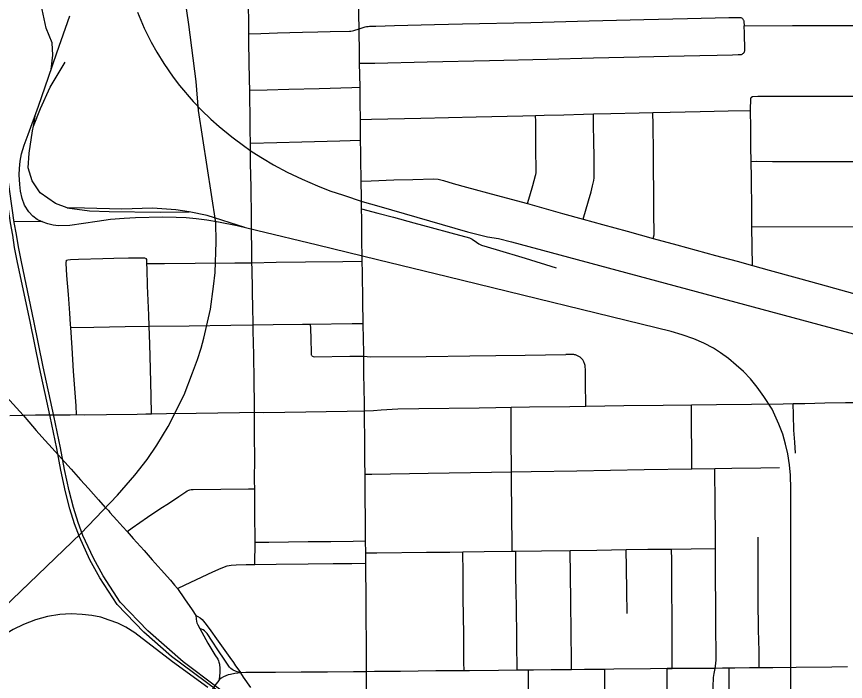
# Model space of a CAD drawing. Extents: x -59 to 82, y -3 to 49.
# Drawn here: x -10.615 to -9.808, y 33.848 to 34.496 of the extents above; entities that cross this region are included whole.
import ezdxf

# ---------------------------------------------------------------- set-up
doc = ezdxf.new("R2010")
doc.units = 0
for name, color, linetype in [('GM_X_City_Street', 7, 'Continuous'), ('GM_X_County_Road', 7, 'Continuous'), ('GM_X_Interchange_Ramps', 7, 'Continuous'), ('GM_X_Rail_Line', 7, 'Continuous'), ('GM_X_State_Route', 7, 'Continuous')]:
    doc.layers.add(name, color=color, linetype=linetype)

msp = doc.modelspace()

# ---------------------------------------------------------------- linework, layer by layer
at = {"layer": 'GM_X_City_Street'}
for p, q in [((-10.38281, 33.96204), (-10.38278, 33.98359)), ((-10.13224, 33.97491), (-10.1288, 33.97493)), ((-9.98143, 33.86048), (-9.97627, 33.86053))]:
    msp.add_line(p, q, dxfattribs=at)
for points in [[(-10.38278, 33.98359), (-10.38294, 34.0123), (-10.38299, 34.03579), (-10.38314, 34.04346), (-10.38304, 34.06612), (-10.38322, 34.08631), (-10.38336, 34.10332), (-10.38334, 34.11037), (-10.38343, 34.11806), (-10.38368, 34.14102), (-10.38396, 34.16621), (-10.38442, 34.18988), (-10.38453, 34.19555), (-10.38462, 34.19963), (-10.38482, 34.20995), (-10.38544, 34.24973), (-10.38573, 34.25609), (-10.38627, 34.29992), (-10.38667, 34.32984), (-10.38706, 34.35289), (-10.38718, 34.37253), (-10.38739, 34.38499), (-10.3876, 34.39974), (-10.38783, 34.41646), (-10.38795, 34.42437), (-10.3881, 34.43448), (-10.38837, 34.45215), (-10.38866, 34.47087), (-10.38879, 34.47927), (-10.38895, 34.49146), (-10.38914, 34.50574)], [(-10.38879, 34.47927), (-10.37724, 34.47966), (-10.36085, 34.48013), (-10.34871, 34.48043), (-10.33648, 34.48078), (-10.32173, 34.48113), (-10.30968, 34.48143), (-10.29075, 34.48171), (-10.28929, 34.48183), (-10.28786, 34.48211), (-10.28667, 34.48238), (-10.28146, 34.48409), (-10.27535, 34.48592), (-10.27414, 34.48625), (-10.27271, 34.48652), (-10.27112, 34.48666), (-10.26512, 34.4868), (-10.24697, 34.48723), (-10.20804, 34.48816), (-10.18051, 34.48882), (-10.11425, 34.49041), (-10.0572, 34.49177), (-10.00412, 34.49304), (-9.9616, 34.49406), (-9.92127, 34.49502), (-9.91118, 34.49527), (-9.91007, 34.49519), (-9.90946, 34.49502), (-9.90888, 34.49476), (-9.90834, 34.49442), (-9.90786, 34.49401), (-9.90743, 34.49353), (-9.90709, 34.493), (-9.90682, 34.49243), (-9.90663, 34.49182), (-9.90655, 34.49125), (-9.90631, 34.48713), (-9.85918, 34.48721), (-9.79357, 34.48732)], [(-9.90683, 34.46039), (-9.90627, 34.46105), (-9.90586, 34.46195), (-9.90569, 34.46254), (-9.90561, 34.46317), (-9.90599, 34.47981), (-9.90631, 34.48713)], [(-10.28085, 34.45063), (-10.26606, 34.45077), (-10.2151, 34.45189), (-10.15449, 34.4533), (-10.09814, 34.45462), (-10.05318, 34.45567), (-10.00856, 34.45672), (-9.97986, 34.45739), (-9.94954, 34.4581), (-9.93271, 34.45849), (-9.91748, 34.45884), (-9.91223, 34.45897), (-9.90892, 34.45915), (-9.90834, 34.45934), (-9.90741, 34.45991), (-9.90683, 34.46039)], [(-10.38795, 34.42437), (-10.37109, 34.42474), (-10.34975, 34.4253), (-10.3204, 34.42605), (-10.28836, 34.42685), (-10.28042, 34.42709)], [(-10.28001, 34.39582), (-10.26918, 34.39596), (-10.22115, 34.39693), (-10.16746, 34.3982), (-10.12204, 34.39928), (-10.10939, 34.39959), (-10.10103, 34.39981), (-10.08195, 34.40031), (-10.06263, 34.40083), (-10.05302, 34.40109), (-10.03612, 34.40143), (-10.00846, 34.40211), (-9.99515, 34.40238), (-9.97831, 34.40286), (-9.94928, 34.40352), (-9.9219, 34.40415), (-9.90005, 34.40465), (-9.89987, 34.41636), (-9.8997, 34.41668), (-9.89951, 34.41698), (-9.89928, 34.41725), (-9.89902, 34.4175), (-9.89872, 34.41771), (-9.89841, 34.41789), (-9.89808, 34.41803), (-9.89774, 34.41814), (-9.89297, 34.41833), (-9.83894, 34.41846), (-9.81171, 34.41853), (-9.75955, 34.41857)], [(-9.89826, 34.25345), (-9.89847, 34.27177), (-9.89868, 34.29111), (-9.89887, 34.30692), (-9.89926, 34.3388), (-9.89945, 34.3549), (-9.89962, 34.36863), (-9.89985, 34.3875), (-9.90005, 34.40465)], [(-10.11725, 34.3139), (-10.11507, 34.32136), (-10.11225, 34.33141), (-10.1095, 34.34123), (-10.10928, 34.34199), (-10.1091, 34.34276), (-10.10896, 34.34353), (-10.10887, 34.34431), (-10.10908, 34.36854), (-10.10934, 34.39383), (-10.10939, 34.39959)], [(-10.06311, 34.29868), (-10.05796, 34.31638), (-10.05547, 34.32519), (-10.05391, 34.33093), (-10.05326, 34.33359), (-10.0528, 34.33628), (-10.05251, 34.339), (-10.05244, 34.36144), (-10.0526, 34.37224), (-10.05289, 34.39243), (-10.05302, 34.40109)], [(-9.99482, 34.27979), (-9.99408, 34.28329), (-9.99399, 34.28765), (-9.99412, 34.3016), (-9.99432, 34.32404), (-9.99458, 34.34892), (-9.99472, 34.36309), (-9.99505, 34.39062), (-9.99515, 34.40238)], [(-10.38718, 34.37253), (-10.36166, 34.37324), (-10.33702, 34.37391), (-10.30016, 34.37493), (-10.27988, 34.37549)], [(-9.89945, 34.3549), (-9.89424, 34.35497), (-9.87863, 34.35487), (-9.82955, 34.35474), (-9.79551, 34.35485)], [(-10.27931, 34.33565), (-10.26949, 34.33603), (-10.24747, 34.3368), (-10.2289, 34.33735), (-10.20872, 34.33781), (-10.20442, 34.33748), (-10.19927, 34.33622), (-10.18979, 34.33342), (-10.17685, 34.32985), (-10.14779, 34.32207), (-10.11725, 34.3139), (-10.08334, 34.3041), (-10.06311, 34.29868), (-10.04443, 34.29351), (-10.02027, 34.28682), (-9.99482, 34.27979), (-9.97194, 34.27352), (-9.93413, 34.26331), (-9.91325, 34.25757), (-9.89826, 34.25345), (-9.8819, 34.24891), (-9.85471, 34.24137), (-9.83238, 34.23517), (-9.79265, 34.2243)], [(-10.279, 34.30869), (-10.26311, 34.30446), (-10.24797, 34.30041), (-10.22817, 34.29512), (-10.21133, 34.29054), (-10.19199, 34.28528), (-10.17392, 34.28044), (-10.17127, 34.27913), (-10.16715, 34.27631), (-10.16471, 34.27464), (-10.16219, 34.27331), (-10.14782, 34.26896), (-10.11958, 34.26043), (-10.08946, 34.25117)], [(-9.89868, 34.29111), (-9.79827, 34.29126)], [(-10.56632, 34.25845), (-10.56506, 34.25903), (-10.56253, 34.25938), (-10.55474, 34.25972), (-10.53104, 34.26027), (-10.52017, 34.26043), (-10.50612, 34.2608), (-10.49395, 34.26093), (-10.4904, 34.26079), (-10.48889, 34.26035)], [(-10.48369, 34.10882), (-10.48399, 34.1262), (-10.48466, 34.15274), (-10.48528, 34.17689), (-10.48591, 34.19415), (-10.48632, 34.20506), (-10.48738, 34.23369), (-10.48789, 34.24981), (-10.48801, 34.25531), (-10.48827, 34.25918), (-10.48889, 34.26035)], [(-10.55657, 34.10806), (-10.55711, 34.11661), (-10.55946, 34.15028), (-10.56096, 34.17311), (-10.56235, 34.19299), (-10.56254, 34.19581), (-10.56317, 34.20687), (-10.56389, 34.21599), (-10.56448, 34.2252), (-10.56607, 34.24361), (-10.56662, 34.25583), (-10.56632, 34.25845)], [(-10.48801, 34.25531), (-10.47092, 34.25544), (-10.44099, 34.25567), (-10.40249, 34.25596), (-10.38573, 34.25609), (-10.36225, 34.2565), (-10.33346, 34.25696), (-10.29713, 34.25737), (-10.27835, 34.25759)], [(-10.56235, 34.19299), (-10.53995, 34.19334), (-10.50934, 34.1938), (-10.48591, 34.19415), (-10.44698, 34.19445), (-10.40639, 34.19517), (-10.38453, 34.19555), (-10.36498, 34.19581), (-10.33639, 34.19616), (-10.3286, 34.19626), (-10.28798, 34.19677), (-10.27732, 34.1969)], [(-10.32738, 34.16527), (-10.32759, 34.16596), (-10.32771, 34.1683), (-10.32814, 34.18187), (-10.32847, 34.19214), (-10.3286, 34.19626)], [(-10.32738, 34.16527), (-10.326, 34.16455), (-10.32507, 34.16445), (-10.29035, 34.16506), (-10.2769, 34.16489)], [(-10.2769, 34.16489), (-10.27035, 34.16442), (-10.21601, 34.16467), (-10.17337, 34.16542), (-10.14831, 34.16573), (-10.11964, 34.16617), (-10.07993, 34.16673)], [(-10.0604, 34.11632), (-10.06073, 34.13974), (-10.06094, 34.15175), (-10.06106, 34.15504), (-10.06123, 34.15595), (-10.06144, 34.15686), (-10.0617, 34.15776), (-10.06198, 34.15865), (-10.06231, 34.15952), (-10.06267, 34.16016), (-10.06305, 34.16079), (-10.06348, 34.16139), (-10.06393, 34.16197), (-10.06442, 34.16252), (-10.06495, 34.16304), (-10.06549, 34.16354), (-10.06607, 34.164), (-10.06667, 34.16442), (-10.06729, 34.16482), (-10.06794, 34.16518), (-10.0686, 34.1655), (-10.06928, 34.16578), (-10.06998, 34.16602), (-10.07069, 34.16623), (-10.07141, 34.16639), (-10.07214, 34.16651), (-10.07369, 34.16664), (-10.07525, 34.16673), (-10.07993, 34.16673)], [(-10.13224, 33.97491), (-10.13259, 34.01549), (-10.13282, 34.04062), (-10.13293, 34.05216), (-10.133, 34.06123), (-10.1331, 34.07597), (-10.13319, 34.0895), (-10.13332, 34.10817), (-10.13336, 34.1153)], [(-9.95725, 34.05516), (-9.95736, 34.0728), (-9.9576, 34.09663), (-9.95754, 34.11768)], [(-9.85632, 34.07058), (-9.85703, 34.08106), (-9.85782, 34.09279), (-9.85828, 34.10788), (-9.85843, 34.11892)], [(-10.27557, 34.05004), (-10.26882, 34.05014), (-10.21403, 34.05096), (-10.15231, 34.05187), (-10.13293, 34.05216), (-10.11367, 34.05265), (-10.0692, 34.05338), (-10.00378, 34.0545), (-9.95725, 34.05516), (-9.93481, 34.05547), (-9.91843, 34.05584), (-9.89013, 34.05627), (-9.8719, 34.05639)], [(-9.93466, 33.86075), (-9.93382, 33.86548), (-9.93354, 33.86901), (-9.93345, 33.87088), (-9.93381, 33.90429), (-9.9341, 33.96743), (-9.93417, 33.97749), (-9.93423, 33.99028), (-9.93445, 34.02039), (-9.93481, 34.05547)], [(-10.5074, 33.99399), (-10.50242, 33.99771), (-10.48755, 34.00807), (-10.47544, 34.0161), (-10.46613, 34.02212), (-10.45712, 34.02824), (-10.4502, 34.03292), (-10.4489, 34.03373), (-10.44732, 34.0344), (-10.44616, 34.03481), (-10.44494, 34.0351), (-10.44315, 34.03519), (-10.38914, 34.03573), (-10.38299, 34.03579)], [(-10.38278, 33.98359), (-10.36917, 33.98375), (-10.35014, 33.98399), (-10.33111, 33.98423), (-10.30904, 33.98449), (-10.28728, 33.98476), (-10.27504, 33.98492)], [(-9.89156, 33.86131), (-9.89182, 33.87738), (-9.89216, 33.8984), (-9.89259, 33.92718), (-9.89268, 33.98853)], [(-10.1288, 33.97493), (-10.10359, 33.97532), (-10.07579, 33.97576), (-10.04981, 33.9761), (-10.02118, 33.97647), (-10.00016, 33.97676), (-9.9769, 33.97707), (-9.95793, 33.97726), (-9.93417, 33.97749)], [(-10.02021, 33.91412), (-10.02051, 33.93624), (-10.02076, 33.95885), (-10.02118, 33.97647)], [(-9.97627, 33.86053), (-9.97638, 33.9048), (-9.97665, 33.94244), (-9.97682, 33.96616), (-9.9769, 33.97707)], [(-10.27497, 33.97321), (-10.26423, 33.97328), (-10.21562, 33.97383), (-10.19308, 33.97409), (-10.18029, 33.97423), (-10.15957, 33.97452), (-10.13224, 33.97491)], [(-10.17913, 33.8584), (-10.17923, 33.86684), (-10.17951, 33.8938), (-10.17985, 33.92943), (-10.18012, 33.95359), (-10.18029, 33.97423)], [(-10.12741, 33.85889), (-10.1275, 33.86746), (-10.12759, 33.87716), (-10.12782, 33.89423), (-10.12813, 33.91712), (-10.12847, 33.93859), (-10.12861, 33.94735), (-10.12874, 33.96618), (-10.1288, 33.97493)], [(-10.07433, 33.85945), (-10.07448, 33.86958), (-10.07472, 33.89435), (-10.07509, 33.92678), (-10.07579, 33.97576)], [(-10.45836, 33.93852), (-10.45081, 33.94215), (-10.42399, 33.95467), (-10.41574, 33.95835), (-10.40996, 33.96056), (-10.40615, 33.96138), (-10.40103, 33.96158), (-10.39149, 33.96183), (-10.38281, 33.96204)], [(-10.38281, 33.96204), (-10.36215, 33.96225), (-10.33088, 33.96256), (-10.30663, 33.9628), (-10.28861, 33.96298), (-10.27487, 33.96312)], [(-10.11328, 33.68412), (-10.11343, 33.70023), (-10.11405, 33.73413), (-10.11461, 33.76438), (-10.115, 33.78559), (-10.11516, 33.79481), (-10.1154, 33.80612), (-10.11584, 33.82488), (-10.11622, 33.84109), (-10.11649, 33.85906)], [(-10.04136, 33.71127), (-10.04127, 33.72603), (-10.04145, 33.78562), (-10.04159, 33.82379), (-10.04188, 33.85302), (-10.04203, 33.85969)], [(-9.9808, 33.75314), (-9.98091, 33.7829), (-9.98119, 33.81766), (-9.98138, 33.85124), (-9.98143, 33.86048)], [(-9.93625, 33.75418), (-9.93614, 33.75617), (-9.936, 33.75879), (-9.93583, 33.76668), (-9.93597, 33.7911), (-9.93623, 33.8343), (-9.93633, 33.84259), (-9.93617, 33.85191), (-9.93565, 33.8556), (-9.93466, 33.86075)], [(-9.92053, 33.75203), (-9.92072, 33.78597), (-9.92091, 33.8203), (-9.92099, 33.83351), (-9.92083, 33.84866), (-9.92091, 33.86095)]]:
    msp.add_lwpolyline(points, dxfattribs=at)
at = {"layer": 'GM_X_County_Road'}
for points in [[(-10.27928, 34.33266), (-10.27931, 34.33565), (-10.2794, 34.34173), (-10.27954, 34.35159), (-10.27972, 34.36382), (-10.27988, 34.37549), (-10.27995, 34.38652), (-10.28001, 34.39582), (-10.28022, 34.412), (-10.28042, 34.42709), (-10.28064, 34.43911), (-10.28085, 34.45063), (-10.28097, 34.45751), (-10.28114, 34.46686), (-10.28131, 34.4762), (-10.28142, 34.48243), (-10.28146, 34.48409), (-10.28165, 34.49808), (-10.28203, 34.5289), (-10.28213, 34.5369)], [(-10.27409, 33.82067), (-10.27419, 33.85746), (-10.27432, 33.88902), (-10.27447, 33.90698), (-10.27466, 33.93088), (-10.27485, 33.95843), (-10.27487, 33.96312), (-10.27497, 33.97321), (-10.27504, 33.98492), (-10.27511, 33.98905), (-10.27523, 34.00586), (-10.27541, 34.02761), (-10.27552, 34.04634), (-10.27557, 34.05004), (-10.2757, 34.06285), (-10.27585, 34.0847), (-10.27606, 34.10443), (-10.27616, 34.11191), (-10.27625, 34.11914), (-10.27662, 34.14773), (-10.27685, 34.16055), (-10.2769, 34.16489), (-10.27717, 34.18531), (-10.27727, 34.19285), (-10.27732, 34.1969), (-10.27768, 34.21876), (-10.27799, 34.2465), (-10.27835, 34.25759), (-10.27863, 34.28153), (-10.27883, 34.29901), (-10.279, 34.30869), (-10.27916, 34.32268), (-10.27928, 34.33266)], [(-10.27616, 34.11191), (-10.26748, 34.11205), (-10.2598, 34.11261), (-10.24368, 34.11385), (-10.2232, 34.11402), (-10.16451, 34.11471), (-10.14804, 34.11507), (-10.13336, 34.1153), (-10.11531, 34.11555), (-10.07596, 34.1161), (-10.0604, 34.11632), (-10.02338, 34.11679), (-9.98511, 34.11731), (-9.95754, 34.11768), (-9.93337, 34.11796), (-9.89906, 34.11837), (-9.86827, 34.11872), (-9.85843, 34.11892), (-9.84714, 34.11906), (-9.82755, 34.11946), (-9.80765, 34.11987), (-9.79982, 34.12003)], [(-10.62158, 34.10732), (-10.60876, 34.10757), (-10.59655, 34.10777), (-10.57271, 34.10793), (-10.56294, 34.10801), (-10.55657, 34.10806), (-10.54856, 34.10797), (-10.52747, 34.10827), (-10.49756, 34.10861), (-10.48918, 34.10874), (-10.48369, 34.10882), (-10.46896, 34.10903), (-10.44022, 34.10943), (-10.39781, 34.10999), (-10.38334, 34.11037), (-10.3741, 34.1102), (-10.33342, 34.11077), (-10.31356, 34.11104), (-10.29314, 34.11135), (-10.27616, 34.11191)]]:
    msp.add_lwpolyline(points, dxfattribs=at)
at = {"layer": 'GM_X_Interchange_Ramps'}
msp.add_lwpolyline([(-10.39672, 33.85638), (-10.4023, 33.85574), (-10.40673, 33.85487), (-10.40893, 33.85437), (-10.41133, 33.8535), (-10.41335, 33.85248), (-10.4158, 33.85104), (-10.41776, 33.84949)], dxfattribs=at)
at = {"layer": 'GM_X_Rail_Line'}
for p, q in [((-10.59867, 34.38918), (-10.59659, 34.40082)), ((-10.58982, 34.29626), (-10.61761, 34.29601))]:
    msp.add_line(p, q, dxfattribs=at)
for points in [[(-10.77029, 33.78288), (-10.55244, 33.99231), (-10.51688, 34.02949), (-10.49991, 34.04897), (-10.48781, 34.06441), (-10.4785, 34.07838), (-10.46749, 34.09641), (-10.45181, 34.1275), (-10.44352, 34.14876), (-10.43871, 34.16166), (-10.43523, 34.17277), (-10.43252, 34.18261), (-10.42606, 34.21071), (-10.42311, 34.23302), (-10.42174, 34.24658), (-10.42078, 34.27644), (-10.42109, 34.29548), (-10.43771, 34.40448), (-10.44003, 34.43266), (-10.44718, 34.48823), (-10.45792, 34.5618)], [(-10.58133, 34.4443), (-10.57961, 34.45836), (-10.58028, 34.47035), (-10.58635, 34.48468), (-10.59023, 34.50291), (-10.58962, 34.51676), (-10.58738, 34.53394), (-10.58111, 34.55614)], [(-10.38593, 33.8143), (-10.46417, 33.87235), (-10.49109, 33.89588), (-10.51704, 33.92284), (-10.53407, 33.94891), (-10.54358, 33.96642), (-10.55391, 33.98892), (-10.55862, 34.00166), (-10.56332, 34.01637), (-10.56745, 34.03277), (-10.57205, 34.05389), (-10.5758, 34.07497), (-10.5824, 34.10626), (-10.59267, 34.15401), (-10.60193, 34.19886), (-10.61405, 34.25636), (-10.61694, 34.27081), (-10.61877, 34.28294), (-10.62108, 34.29484), (-10.62776, 34.34157), (-10.63089, 34.43639), (-10.63297, 34.52058)], [(-10.38721, 33.81757), (-10.45283, 33.8671), (-10.48731, 33.89744), (-10.5141, 33.92516), (-10.53086, 33.95081), (-10.54023, 33.96808), (-10.55046, 33.99034), (-10.55509, 34.00287), (-10.55973, 34.01739), (-10.56382, 34.03362), (-10.56838, 34.05461), (-10.57213, 34.07568), (-10.57874, 34.10703), (-10.58902, 34.15477), (-10.59827, 34.19962), (-10.6104, 34.25711), (-10.61326, 34.27145), (-10.61509, 34.28357), (-10.6174, 34.29545), (-10.62404, 34.34189), (-10.62716, 34.4365), (-10.62923, 34.52071)], [(-9.86075, 33.82976), (-9.8609, 33.86134), (-9.86068, 33.89278), (-9.86075, 33.9357), (-9.86068, 33.97533), (-9.86083, 34.01751), (-9.86083, 34.03557), (-9.86126, 34.0491), (-9.86207, 34.05912), (-9.86382, 34.06986), (-9.86594, 34.07937), (-9.86872, 34.08909), (-9.87245, 34.09882), (-9.8791, 34.11336), (-9.88707, 34.12587), (-9.89373, 34.13486), (-9.90023, 34.1429), (-9.90703, 34.14999), (-9.91398, 34.15636), (-9.92166, 34.16264), (-9.92926, 34.1682), (-9.93601, 34.1727), (-9.94564, 34.17763), (-9.95529, 34.18195), (-9.96677, 34.18589), (-9.97744, 34.18911), (-10.19524, 34.24234), (-10.26331, 34.25901), (-10.3218, 34.27334), (-10.38139, 34.28767), (-10.40011, 34.29213), (-10.4183, 34.29572), (-10.4296, 34.29744), (-10.44004, 34.29883), (-10.4498, 34.29973), (-10.45962, 34.30021), (-10.4729, 34.30049), (-10.49911, 34.29973), (-10.51011, 34.29938), (-10.52353, 34.2982), (-10.53667, 34.29634), (-10.56316, 34.29246), (-10.57423, 34.29212), (-10.57941, 34.29256), (-10.5847, 34.29411), (-10.59014, 34.29587), (-10.59505, 34.29838), (-10.5991, 34.30163), (-10.60316, 34.30585), (-10.60747, 34.31234), (-10.60969, 34.31874), (-10.61113, 34.3258), (-10.61178, 34.33246), (-10.6125, 34.34187), (-10.61234, 34.348), (-10.61166, 34.3551), (-10.61025, 34.36228), (-10.60779, 34.37069), (-10.60363, 34.38099), (-10.59381, 34.40866), (-10.5838, 34.437), (-10.57577, 34.46071), (-10.56301, 34.49683)], [(-10.4973, 34.50027), (-10.49073, 34.48476), (-10.48384, 34.47099), (-10.4785, 34.46143), (-10.47162, 34.45014), (-10.46243, 34.43686), (-10.45647, 34.42892), (-10.44301, 34.41334), (-10.43493, 34.4048), (-10.42588, 34.39617), (-10.4176, 34.38887), (-10.40526, 34.3788), (-10.39254, 34.36936), (-10.38543, 34.3642), (-10.37559, 34.35803), (-10.36474, 34.35155), (-10.35147, 34.34429), (-10.33695, 34.3375), (-10.32196, 34.33094), (-10.30986, 34.32634), (-10.29666, 34.32181), (-10.27855, 34.31564), (-10.26223, 34.31135), (-10.17588, 34.28613), (-10.16425, 34.28324), (-10.15644, 34.28137), (-10.14544, 34.27957), (-10.13279, 34.27653), (-8.7034, 33.89174)], [(-10.59867, 34.38918), (-10.59189, 34.40639), (-10.58227, 34.42734), (-10.56769, 34.45165)], [(-10.56576, 34.30977), (-10.5771, 34.31372), (-10.59202, 34.32428), (-10.59991, 34.33601), (-10.60374, 34.34871), (-10.60277, 34.36274), (-10.59946, 34.38473), (-10.59867, 34.38918)], [(-10.44681, 34.30576), (-10.45998, 34.30766), (-10.48259, 34.30928), (-10.51259, 34.30844), (-10.5489, 34.3092), (-10.56576, 34.30977)], [(-10.56576, 34.30977), (-10.54388, 34.30666), (-10.52479, 34.30592), (-10.47533, 34.3053), (-10.44681, 34.30576)], [(-10.39259, 34.29034), (-10.42936, 34.30205), (-10.44681, 34.30576)], [(-10.4286, 33.84203), (-10.46324, 33.86722), (-10.49995, 33.89534), (-10.50875, 33.90085), (-10.51655, 33.90479), (-10.52492, 33.90787), (-10.53308, 33.91066), (-10.54167, 33.91237), (-10.55104, 33.91338), (-10.56199, 33.91388), (-10.57301, 33.9133), (-10.58489, 33.9113), (-10.59663, 33.90794), (-10.60822, 33.90343), (-10.61831, 33.89849), (-10.62582, 33.89413), (-10.6347, 33.88826), (-10.6518, 33.87545), (-10.6767, 33.8562), (-10.72366, 33.82038)]]:
    msp.add_lwpolyline(points, dxfattribs=at)
at = {"layer": 'GM_X_State_Route'}
msp.add_line((-9.97627, 33.86053), (-9.98143, 33.86048), dxfattribs=at)
for points in [[(-10.62789, 34.12878), (-10.61836, 34.11821), (-10.60876, 34.10757)], [(-10.60876, 34.10757), (-10.60319, 34.10109), (-10.59584, 34.09255), (-10.58741, 34.0832), (-10.58373, 34.07897), (-10.56175, 34.05473), (-10.55279, 34.04457), (-10.54489, 34.03589), (-10.53522, 34.02511), (-10.52866, 34.01768), (-10.52559, 34.01457), (-10.52418, 34.01268), (-10.51747, 34.00519), (-10.51155, 33.9986), (-10.5074, 33.99399)], [(-10.5074, 33.99399), (-10.50147, 33.9874), (-10.49086, 33.97561), (-10.48284, 33.96662), (-10.47406, 33.95684), (-10.46525, 33.94686), (-10.46111, 33.94191), (-10.45836, 33.93852)], [(-10.45836, 33.93852), (-10.45159, 33.92865), (-10.444, 33.91764), (-10.44028, 33.91221)], [(-10.44028, 33.91221), (-10.44019, 33.90901), (-10.43974, 33.90639), (-10.43932, 33.9051), (-10.43841, 33.90323), (-10.43646, 33.89963), (-10.42868, 33.88514), (-10.4218, 33.87403), (-10.4191, 33.86972), (-10.41838, 33.86822), (-10.41795, 33.86662), (-10.4175, 33.86489), (-10.41706, 33.86065), (-10.41719, 33.85608), (-10.41728, 33.85365), (-10.41776, 33.84949)], [(-10.44028, 33.91221), (-10.43832, 33.91137), (-10.43625, 33.91), (-10.43423, 33.90821), (-10.43161, 33.90523), (-10.42737, 33.89948), (-10.41878, 33.88731), (-10.40715, 33.87119), (-10.40367, 33.86655), (-10.40163, 33.86334), (-10.39672, 33.85638)], [(-10.39672, 33.85638), (-10.4003, 33.85748), (-10.40173, 33.85794), (-10.4039, 33.8589), (-10.405, 33.85947), (-10.4064, 33.86064), (-10.40749, 33.8619), (-10.41219, 33.86868), (-10.4189, 33.87891), (-10.42441, 33.88726), (-10.42937, 33.89479), (-10.43061, 33.89615), (-10.43198, 33.89745), (-10.43337, 33.89832), (-10.43491, 33.89906), (-10.43646, 33.89963)], [(-9.98143, 33.86048), (-9.99762, 33.86025), (-10.03314, 33.85988), (-10.04203, 33.85969), (-10.06175, 33.85957), (-10.07433, 33.85945), (-10.09425, 33.85921), (-10.11155, 33.85901), (-10.11649, 33.85906), (-10.12135, 33.85898), (-10.12741, 33.85889), (-10.14553, 33.85875), (-10.17398, 33.85847), (-10.17913, 33.8584), (-10.20667, 33.85819), (-10.24094, 33.85771), (-10.26628, 33.85754), (-10.27419, 33.85746), (-10.28694, 33.85736), (-10.3121, 33.85716), (-10.33788, 33.85695), (-10.36282, 33.85674), (-10.39167, 33.85657), (-10.39672, 33.85638)], [(-10.38684, 33.8422), (-10.39399, 33.85217), (-10.39672, 33.85638)], [(-9.8056, 33.86224), (-9.82073, 33.86192), (-9.85556, 33.86162), (-9.87827, 33.86141), (-9.89156, 33.86131), (-9.90106, 33.86116), (-9.91545, 33.86106), (-9.92091, 33.86095), (-9.92732, 33.86082), (-9.93466, 33.86075), (-9.94921, 33.86066), (-9.96955, 33.86053), (-9.97627, 33.86053)], [(-10.41776, 33.84949), (-10.41905, 33.84776), (-10.42089, 33.84534), (-10.42562, 33.83865)]]:
    msp.add_lwpolyline(points, dxfattribs=at)

doc.saveas('drawing.dxf')
